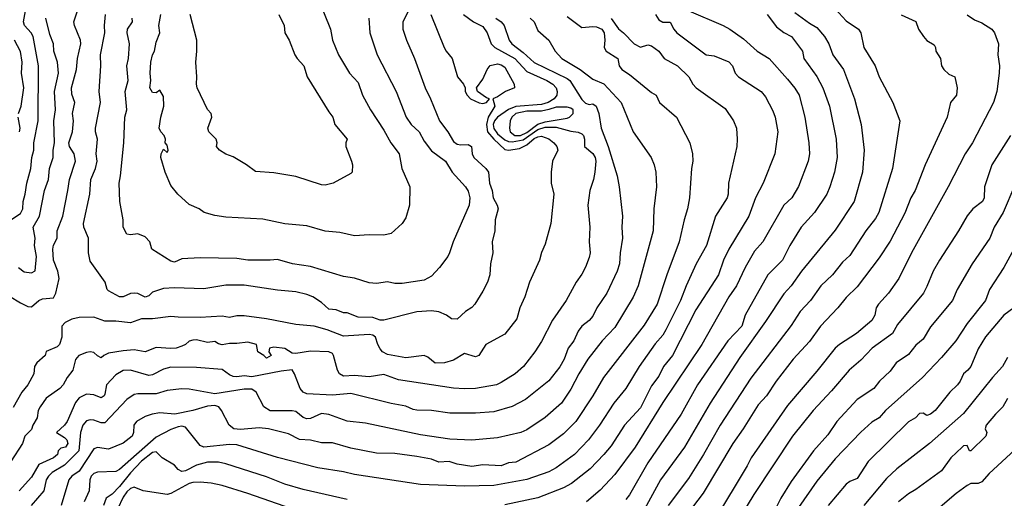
# Model space of a CAD drawing. Header units: metres. Extents: x -46681 to -43747, y -240911 to -237677.
# Tile 667 of 1056: x -45402 to -45268, y -238587 to -238521. Entities that reach past the tile are written whole.
import ezdxf

# ---------------------------------------------------------------- set-up
doc = ezdxf.new("R2010")
doc.units = ezdxf.units.M
doc.layers.add('CONTOUR_INDEX', color=1, linetype='Continuous')
doc.layers.add('CONTOUR_INTER', color=3, linetype='Continuous')

msp = doc.modelspace()

# ---------------------------------------------------------------- linework, layer by layer
at = {"layer": 'CONTOUR_INDEX'}
for points, elevation in [([(-45290.6, -238519.75), (-45289.1, -238521.39), (-45287.41, -238522.52), (-45287.08, -238523.02), (-45286.71, -238525.02), (-45285.14, -238527.52), (-45284.61, -238529.02), (-45282.73, -238532.52), (-45281.8, -238535.02), (-45282.77, -238541.52), (-45284.66, -238547.52), (-45285.1, -238548.35), (-45286.41, -238550.02), (-45288.6, -238553.42), (-45289.6, -238554.3), (-45290.97, -238556.02), (-45292.57, -238557.52), (-45293.98, -238559.52), (-45295.37, -238561.02), (-45296.6, -238562.97), (-45302.1, -238570.13), (-45306.28, -238576.52), (-45308.53, -238580.52), (-45310.6, -238583.8), (-45313.34, -238587.52)], 80), ([(-45403.1, -238558.93), (-45401.6, -238559.85), (-45400.6, -238560.34), (-45400.1, -238560.4), (-45399.1, -238559.55), (-45398.6, -238559.31), (-45397.1, -238559.16), (-45396.79, -238558.52), (-45396.32, -238556.52), (-45396.49, -238555.52), (-45397.11, -238554.02), (-45397.21, -238552.52), (-45397.1, -238551.99), (-45396.6, -238551.02), (-45396.62, -238550.02), (-45395.85, -238548.02), (-45395.13, -238544.52), (-45394.94, -238543.02), (-45394.11, -238540.52), (-45394.29, -238539.52), (-45394.93, -238538.52), (-45395, -238538.02), (-45394.52, -238536.52), (-45394.38, -238535.02), (-45394.49, -238534.02), (-45394.18, -238532.52), (-45394.6, -238531.41), (-45394.63, -238530.52), (-45393.98, -238528.02), (-45393.84, -238526.52), (-45393.39, -238524.52), (-45393.4, -238524.02), (-45394.26, -238522.02), (-45394.32, -238521.52), (-45393.85, -238520.02)], 90), ([(-45345.69, -238520.52), (-45343.87, -238525.02), (-45343.6, -238525.55), (-45342.78, -238526.52), (-45342.07, -238529.02), (-45341.24, -238530.02), (-45341.03, -238530.52), (-45340.99, -238531.02), (-45340.75, -238531.52), (-45340.28, -238532.02), (-45339.1, -238532.6), (-45338.6, -238532.67), (-45338.09, -238532.52), (-45337.71, -238532.02), (-45338.1, -238531.91), (-45339.32, -238531.02), (-45339.45, -238530.52), (-45338.6, -238529.35), (-45338, -238528.02), (-45337.6, -238527.49), (-45336.6, -238527.28), (-45336.1, -238527.41), (-45335.6, -238527.72), (-45334.34, -238530.02), (-45334.27, -238530.52), (-45335.51, -238531.02), (-45336.6, -238531.75), (-45337.26, -238532.02), (-45336.99, -238533.02), (-45337.89, -238534.52), (-45338.12, -238535.52), (-45337.95, -238536.52), (-45337.11, -238537.52), (-45335.6, -238538.96), (-45335.1, -238539.03), (-45333.6, -238538.83), (-45332.6, -238538.29), (-45331.6, -238537.44), (-45331.1, -238537.2), (-45330.6, -238537.14), (-45329.6, -238537.51), (-45328.92, -238538.02), (-45328.5, -238538.52), (-45328.38, -238539.02), (-45329.1, -238540.52), (-45329.31, -238542.02), (-45329.31, -238543.52), (-45328.94, -238545.02), (-45329.33, -238549.02), (-45330.1, -238551.85), (-45330.6, -238553), (-45330.86, -238554.02), (-45332.26, -238557.02), (-45332.87, -238559.02), (-45333.58, -238560.52), (-45333.96, -238562.02), (-45335.6, -238564.12), (-45338.18, -238565.52), (-45339.13, -238567.02), (-45339.6, -238567.22), (-45341.1, -238566.78), (-45342.6, -238567.69), (-45343.84, -238568.02), (-45345.1, -238568.07), (-45346.1, -238567.28), (-45346.6, -238567.05), (-45349.1, -238567.34), (-45351.6, -238566.89), (-45352.29, -238566.52), (-45352.6, -238566.15), (-45352.93, -238565.52), (-45353.24, -238564.52), (-45353.6, -238564.28), (-45354.1, -238564.18), (-45357.6, -238564.4), (-45359.82, -238563.52), (-45361.6, -238563.03), (-45364.1, -238562.83), (-45368.1, -238562.05), (-45371.1, -238561.65), (-45372.1, -238561.65), (-45373.1, -238561.84), (-45374.1, -238561.68), (-45377.1, -238561.84), (-45380.1, -238561.83), (-45381.1, -238561.7), (-45383.6, -238562.05), (-45385.1, -238562.04), (-45386.6, -238562.57), (-45388.6, -238562.34), (-45390.1, -238562.36), (-45391.6, -238561.82), (-45393.6, -238561.84), (-45394.6, -238562.07), (-45395.5, -238562.52), (-45395.98, -238563.02), (-45395.95, -238564.52), (-45396.29, -238565.52), (-45396.6, -238565.88), (-45398.1, -238566.51), (-45398.22, -238567.02), (-45399.38, -238568.02), (-45399.68, -238568.52), (-45399.76, -238569.52), (-45400.58, -238571.02), (-45401.4, -238572.02), (-45402.6, -238574.14)], 90), ([(-45321.1, -238521.08), (-45320.1, -238522.51), (-45319.42, -238523.02), (-45318, -238524.52), (-45317.1, -238524.99), (-45316.1, -238524.69), (-45315.6, -238524.83), (-45314.63, -238525.52), (-45313.89, -238526.52), (-45312.1, -238527.52), (-45310.53, -238529.02), (-45309.97, -238530.02), (-45309.54, -238530.52), (-45305.6, -238533.34), (-45304.46, -238535.02), (-45304.06, -238536.02), (-45303.93, -238537.52), (-45304.01, -238538.52), (-45305.12, -238543.52), (-45305.19, -238545.02), (-45305.33, -238545.52), (-45306.89, -238548.02), (-45308.15, -238552.02), (-45309.55, -238554.52), (-45310.91, -238557.52), (-45311.67, -238559.52), (-45313.66, -238563.52), (-45314.1, -238564.28), (-45315.1, -238565.44), (-45317.29, -238568.52), (-45319.11, -238571.52), (-45320.76, -238573.52), (-45322.69, -238576.52), (-45324.22, -238578.52), (-45326.12, -238580.52), (-45328.6, -238582.38), (-45329.6, -238582.89), (-45332.6, -238583.96), (-45337.1, -238584.75), (-45341.1, -238584.87), (-45347.1, -238584.62), (-45356.1, -238583.29), (-45357.6, -238582.9), (-45361.1, -238582.34), (-45366.6, -238580.93), (-45372.1, -238579.23), (-45373.1, -238579.16), (-45376.6, -238579.56), (-45377.1, -238579.3), (-45379.1, -238576.83), (-45379.6, -238576.7), (-45380.1, -238576.78), (-45381.1, -238577.13), (-45383.1, -238578.16), (-45388.1, -238582.61), (-45388.6, -238582.87), (-45391.1, -238582.95), (-45391.6, -238583.14), (-45391.98, -238583.52), (-45392.17, -238584.02), (-45392.22, -238585.52), (-45392.91, -238587.02)], 85), ([(-45265.98, -238552.02), (-45267.6, -238555.02), (-45269.58, -238558.02), (-45270.13, -238559.52), (-45272.6, -238562.66), (-45274.17, -238565.02), (-45276.1, -238567.32), (-45278.71, -238570.02), (-45283.73, -238574.52), (-45284.6, -238575.53), (-45285.6, -238576.13), (-45287.1, -238577.5), (-45290.6, -238581.13), (-45293.1, -238584.17), (-45295.6, -238587.76)], 75)]:
    msp.add_lwpolyline(points, dxfattribs=dict(at, elevation=elevation))
at = {"layer": 'CONTOUR_INTER'}
for points, elevation in [([(-45402.9, -238548.52), (-45401.6, -238547.67), (-45401.28, -238547.02), (-45401.24, -238546.02), (-45400.94, -238545.02), (-45400.74, -238543.52), (-45400.19, -238541.52), (-45400.06, -238540.02), (-45399.8, -238539.02), (-45399.8, -238538.02), (-45399.18, -238535.02), (-45399.16, -238527.52), (-45399.89, -238523.52), (-45400.14, -238523.02), (-45401.03, -238522.02), (-45401.18, -238521.52), (-45400.92, -238520.02), (-45400.97, -238519.52), (-45402.1, -238516.34)], 88), ([(-45361.1, -238518.23), (-45359.34, -238522.52), (-45359.1, -238524.02), (-45358.28, -238526.02), (-45356.79, -238528.52), (-45355.6, -238529.8), (-45355.01, -238531.52), (-45353.93, -238533.52), (-45352.1, -238536.32), (-45351.15, -238538.02), (-45349.99, -238539.52), (-45349.66, -238541.52), (-45348.55, -238544.02), (-45348.58, -238546.52), (-45349.1, -238548.25), (-45349.6, -238549.05), (-45351.1, -238550.41), (-45352.1, -238550.65), (-45354.1, -238550.6), (-45356.1, -238550.73), (-45358.1, -238550.28), (-45360.1, -238550.1), (-45362.6, -238549.37), (-45365.6, -238549.08), (-45368.6, -238548.46), (-45373.6, -238548.16), (-45375.1, -238547.94), (-45376.59, -238547.52), (-45377.26, -238547.02), (-45378.6, -238546.45), (-45380.15, -238545.02), (-45381.1, -238543.85), (-45381.88, -238542.02), (-45382.49, -238540.02), (-45382.42, -238539.52), (-45382.1, -238538.92), (-45381.6, -238539.35), (-45381.49, -238539.02), (-45381.6, -238538.35), (-45381.88, -238538.02), (-45381.86, -238537.52), (-45382.01, -238537.02), (-45382.48, -238536.52), (-45382.72, -238536.02), (-45382.47, -238534.52), (-45382.05, -238533.02), (-45382.1, -238531.71), (-45382.6, -238530.86), (-45383.1, -238531.21), (-45383.6, -238531.19), (-45383.97, -238530.52), (-45383.83, -238529.52), (-45383.95, -238528.52), (-45383.85, -238527.02), (-45383.63, -238526.02), (-45383.34, -238525.52), (-45383.1, -238524.33), (-45382.63, -238523.02), (-45382.74, -238522.02), (-45382.48, -238520.52)], 93), ([(-45341.24, -238520.52), (-45339.88, -238521.52), (-45338.6, -238522.17), (-45338, -238523.02), (-45337.45, -238524.52), (-45336.97, -238525.02), (-45334.25, -238526.52), (-45332.6, -238528.29), (-45329.89, -238529.52), (-45329.07, -238530.02), (-45328.6, -238530.52), (-45328.46, -238531.02), (-45328.52, -238531.52), (-45328.9, -238532.02), (-45329.69, -238532.52), (-45330.6, -238532.79), (-45334.1, -238533.07), (-45335.1, -238533.47), (-45336.6, -238534.55), (-45337.03, -238535.02), (-45337.18, -238535.52), (-45337.1, -238536.09), (-45336.6, -238536.8), (-45335.6, -238537.61), (-45335.1, -238537.85), (-45334.6, -238537.92), (-45333.1, -238537.64), (-45331.1, -238536.23), (-45330.1, -238535.92), (-45328.6, -238535.92), (-45326.6, -238536.45), (-45325.6, -238536.58), (-45325.1, -238536.79), (-45324.9, -238537.02), (-45324.76, -238537.52), (-45324.75, -238538.52), (-45323.6, -238539.5), (-45323.29, -238540.02), (-45323.21, -238540.52), (-45323.33, -238542.02), (-45323.52, -238543.02), (-45324.01, -238544.52), (-45324.3, -238546.52), (-45324.02, -238549.52), (-45324.13, -238551.52), (-45323.98, -238553.02), (-45324.1, -238553.69), (-45324.6, -238555.01), (-45325.1, -238555.93), (-45325.9, -238557.02), (-45327.25, -238559.52), (-45329.1, -238562.24), (-45330.6, -238565.15), (-45331.5, -238566.52), (-45333.05, -238568.52), (-45334.22, -238569.52), (-45336.1, -238570.71), (-45336.72, -238571.02), (-45339.6, -238571.55), (-45341.1, -238571.6), (-45342.6, -238571.48), (-45350.1, -238570.34), (-45352.1, -238569.65), (-45354.1, -238569.96), (-45356.1, -238569.78), (-45357.6, -238569.86), (-45358.12, -238569.52), (-45358.42, -238569.02), (-45358.94, -238567.02), (-45359.1, -238566.79), (-45359.57, -238566.52), (-45362.1, -238566.46), (-45364.1, -238566.76), (-45364.6, -238566.73), (-45365.6, -238566.09), (-45367.1, -238565.92), (-45367.68, -238566.02), (-45367.75, -238566.52), (-45367.46, -238567.02), (-45368.1, -238567.39), (-45368.43, -238567.02), (-45369.25, -238566.52), (-45369.46, -238565.52), (-45370.6, -238565.2), (-45372.1, -238565.41), (-45373.1, -238565.39), (-45374.1, -238565.58), (-45374.6, -238565.45), (-45375.1, -238565.11), (-45376.1, -238565.29), (-45377.6, -238564.91), (-45378.1, -238564.93), (-45378.6, -238565.07), (-45379.1, -238565.52), (-45379.6, -238565.75), (-45380.4, -238566.02), (-45381.1, -238566.1), (-45383.1, -238565.94), (-45384.6, -238566.52), (-45386.1, -238566.29), (-45387.6, -238566.39), (-45389.6, -238566.72), (-45390.26, -238567.02), (-45390.6, -238567.36), (-45391.1, -238567.1), (-45391.6, -238566.63), (-45392.1, -238566.53), (-45392.6, -238566.64), (-45393.65, -238567.02), (-45394.1, -238567.59), (-45394.45, -238569.02), (-45395.26, -238570.02), (-45395.79, -238571.02), (-45396.26, -238571.52), (-45398.1, -238572.88), (-45398.94, -238574.02), (-45399.17, -238574.52), (-45399.31, -238575.52), (-45399.9, -238576.52), (-45400.1, -238577.13), (-45401, -238578.02), (-45401.33, -238579.02), (-45402.91, -238581.52)], 89), ([(-45401.88, -238555.02), (-45401.1, -238555.64), (-45400.1, -238555.77), (-45399.6, -238555.48), (-45399.4, -238553.52), (-45399.71, -238552.02), (-45399.61, -238551.02), (-45399.86, -238549.52), (-45399.03, -238548.02), (-45398.34, -238544.52), (-45397.77, -238543.02), (-45397.64, -238541.52), (-45397.14, -238540.02), (-45397.14, -238539.02), (-45396.97, -238538.02), (-45397.06, -238535.02), (-45396.85, -238533.52), (-45396.96, -238531.02), (-45396.42, -238528.52), (-45396.55, -238527.02), (-45397.07, -238525.52), (-45397.09, -238524.52), (-45397.6, -238523.28), (-45398.16, -238521.02)], 89), ([(-45336.84, -238521.02), (-45336.1, -238521.55), (-45335.71, -238522.02), (-45335.01, -238524.02), (-45334.63, -238524.52), (-45333.1, -238525.7), (-45331.6, -238527.07), (-45327.1, -238529.26), (-45326.76, -238529.52), (-45325.1, -238532.14), (-45324.6, -238532.61), (-45324.1, -238532.81), (-45323.6, -238532.74), (-45323.14, -238533.02), (-45322.78, -238534.02), (-45322.5, -238536.02), (-45321.51, -238538.52), (-45320.29, -238542.52), (-45320.01, -238544.02), (-45319.59, -238548.02), (-45319.66, -238549.52), (-45319.56, -238551.02), (-45319.9, -238553.02), (-45319.96, -238554.52), (-45320.29, -238555.52), (-45321.71, -238558.52), (-45323.07, -238560.52), (-45323.6, -238561.66), (-45324.1, -238562.29), (-45325.1, -238563.04), (-45325.6, -238563.74), (-45326.21, -238565.02), (-45326.99, -238566.02), (-45327.53, -238567.52), (-45328.1, -238568.57), (-45329.6, -238570.51), (-45332.79, -238573.02), (-45334.6, -238574), (-45337.1, -238574.71), (-45339.6, -238574.89), (-45343.1, -238574.91), (-45345.6, -238574.56), (-45347.6, -238574.51), (-45348.1, -238574.41), (-45349.1, -238573.94), (-45351.1, -238573.58), (-45356.6, -238572.22), (-45359.1, -238572.43), (-45362.6, -238572.28), (-45363.1, -238572.03), (-45363.5, -238571.52), (-45364.25, -238569.52), (-45364.6, -238569.01), (-45366.1, -238569.17), (-45370.1, -238569.95), (-45371.1, -238569.83), (-45372.1, -238569.96), (-45372.6, -238569.92), (-45373.1, -238569.66), (-45374.1, -238568.94), (-45377.6, -238568.68), (-45381.1, -238568.63), (-45382.1, -238568.89), (-45383.6, -238569.7), (-45384.1, -238569.75), (-45386.6, -238569.04), (-45387.6, -238569.09), (-45388.6, -238569.68), (-45389.89, -238571.02), (-45390.1, -238572.31), (-45390.18, -238572.52), (-45390.6, -238572.83), (-45391.6, -238572.41), (-45392.6, -238572.33), (-45393.6, -238572.8), (-45394.1, -238573.47), (-45395.22, -238576.02), (-45395.6, -238576.54), (-45396.69, -238577.52), (-45395.6, -238578.21), (-45395.29, -238578.52), (-45395.14, -238579.02), (-45395.48, -238579.52), (-45396.1, -238579.67), (-45396.46, -238580.02), (-45396.55, -238580.52), (-45397.1, -238580.99), (-45399.1, -238581.9), (-45400.1, -238583.62), (-45401.8, -238585.52)], 88), ([(-45332.17, -238521.02), (-45331.6, -238521.55), (-45331.1, -238522.72), (-45329.63, -238524.02), (-45328.76, -238525.52), (-45327.83, -238526.52), (-45325.35, -238528.02), (-45323.6, -238529.37), (-45322.1, -238530), (-45319.77, -238532.52), (-45318.1, -238536.52), (-45315.66, -238540.02), (-45315.26, -238541.02), (-45315.04, -238542.02), (-45314.92, -238544.02), (-45315.32, -238547.02), (-45315.4, -238550.02), (-45317.45, -238557.52), (-45318.1, -238559.07), (-45320.6, -238563.22), (-45322.35, -238565.02), (-45324.29, -238567.52), (-45325.52, -238569.52), (-45326.6, -238571.65), (-45327.87, -238573.52), (-45330.1, -238575.48), (-45332.6, -238577.19), (-45333.44, -238577.52), (-45336.6, -238578.28), (-45340.1, -238578.57), (-45343.1, -238578.47), (-45347.1, -238577.88), (-45354.6, -238576.26), (-45357.1, -238575.98), (-45359.6, -238575.07), (-45360.6, -238574.97), (-45362.1, -238575.63), (-45362.6, -238575.68), (-45363.1, -238575.5), (-45364.1, -238574.7), (-45364.6, -238574.58), (-45367.6, -238574.59), (-45368.42, -238574.02), (-45369.49, -238572.02), (-45370.1, -238571.61), (-45371.1, -238571.61), (-45375.1, -238572.26), (-45378.6, -238571.65), (-45379.6, -238571.58), (-45381.6, -238571.82), (-45383.1, -238572.29), (-45385.6, -238572.26), (-45386.1, -238572.36), (-45387.1, -238573.03), (-45390.1, -238576.21), (-45390.6, -238576.24), (-45391.6, -238575.86), (-45392.1, -238575.82), (-45392.6, -238575.95), (-45393.1, -238576.52), (-45393.41, -238577.52), (-45393.64, -238580.02), (-45395.6, -238582.01), (-45397.27, -238583.02), (-45397.79, -238583.52), (-45398.08, -238584.02), (-45398.43, -238585.52), (-45400.13, -238587.52)], 87), ([(-45327.1, -238520.82), (-45325.1, -238522.32), (-45323.6, -238522.16), (-45323.1, -238522.2), (-45322.37, -238522.52), (-45322.08, -238523.02), (-45321.96, -238524.02), (-45322.08, -238525.02), (-45321.8, -238525.52), (-45320.23, -238526.52), (-45320.01, -238527.52), (-45319.66, -238528.02), (-45318.6, -238528.72), (-45315.6, -238531.17), (-45314.98, -238531.52), (-45314.51, -238532.52), (-45312.21, -238534.52), (-45310.38, -238538.02), (-45310.03, -238539.52), (-45310, -238540.52), (-45310.19, -238541.52), (-45310.44, -238545.52), (-45310.7, -238547.02), (-45311.16, -238548.52), (-45311.84, -238551.52), (-45313.54, -238556.02), (-45314.86, -238560.02), (-45316.6, -238562.92), (-45322.17, -238570.02), (-45323.6, -238572.52), (-45325.92, -238576.02), (-45327.6, -238577.74), (-45329.6, -238579.22), (-45334.1, -238581.58), (-45335.1, -238581.7), (-45336.1, -238582.07), (-45338.6, -238581.94), (-45340.1, -238582.16), (-45342.1, -238581.84), (-45343.17, -238581.52), (-45344.6, -238581.6), (-45345.6, -238581.18), (-45347.6, -238580.82), (-45350.6, -238580.4), (-45353.1, -238580.36), (-45356.6, -238579.69), (-45359.1, -238578.96), (-45360.6, -238578.97), (-45362.1, -238578.59), (-45363.6, -238578.49), (-45365.1, -238577.72), (-45367.8, -238577.02), (-45369.1, -238576.9), (-45371.6, -238577.12), (-45372.52, -238577.02), (-45373.17, -238576.52), (-45374.19, -238574.52), (-45374.56, -238574.02), (-45375.1, -238573.87), (-45376.1, -238573.95), (-45378.1, -238574.54), (-45380.59, -238575.02), (-45382.6, -238574.84), (-45383.66, -238575.02), (-45384.6, -238575.34), (-45385.8, -238576.02), (-45386.14, -238576.52), (-45386.19, -238577.52), (-45386.4, -238578.02), (-45387.6, -238579.01), (-45389.6, -238579.8), (-45391.1, -238579.57), (-45391.6, -238579.75), (-45393.6, -238582.81), (-45394.6, -238583.5), (-45395.01, -238584.02), (-45396.07, -238587.52)], 86), ([(-45348.74, -238520.02), (-45349.51, -238521.52), (-45349.49, -238522.52), (-45349.02, -238524.02), (-45347.9, -238526.52), (-45346.48, -238530.52), (-45345.74, -238532.02), (-45344.52, -238535.02), (-45343.39, -238536.52), (-45342.6, -238537.85), (-45342.1, -238538.22), (-45341.6, -238538.32), (-45340.6, -238538.25), (-45340.15, -238538.52), (-45340.06, -238539.52), (-45339.83, -238540.02), (-45338.18, -238541.52), (-45337.84, -238542.02), (-45337.68, -238543.52), (-45337.33, -238544.52), (-45337.18, -238545.52), (-45336.65, -238546.52), (-45336.53, -238547.02), (-45336.91, -238548.52), (-45336.95, -238550.02), (-45337.34, -238551.52), (-45337.26, -238553.02), (-45337.58, -238554.52), (-45337.65, -238556.02), (-45337.98, -238557.02), (-45338.6, -238558.25), (-45339.71, -238560.02), (-45340.1, -238560.49), (-45340.98, -238561.02), (-45342.1, -238562.09), (-45342.85, -238562.02), (-45343.55, -238561.52), (-45344.6, -238561.08), (-45345.6, -238560.96), (-45347.6, -238561.1), (-45352.1, -238562.24), (-45352.6, -238562.22), (-45353.6, -238561.88), (-45355.6, -238561.83), (-45357.1, -238561.23), (-45357.6, -238561.2), (-45358.6, -238560.82), (-45359.6, -238560.71), (-45360.6, -238559.8), (-45361.77, -238559.02), (-45362.6, -238558.7), (-45364.1, -238558.38), (-45366.6, -238558.15), (-45371.1, -238557.45), (-45373.6, -238557.46), (-45376.6, -238557.93), (-45380.6, -238557.81), (-45382.1, -238557.89), (-45383.6, -238558.41), (-45384.1, -238558.9), (-45384.6, -238559.09), (-45385.6, -238558.59), (-45386.1, -238558.56), (-45386.6, -238558.57), (-45387.6, -238559.04), (-45388.1, -238559.06), (-45389.6, -238558.24), (-45389.79, -238558.02), (-45390.04, -238557.02), (-45392.1, -238554.18), (-45392.33, -238553.02), (-45392.31, -238551.02), (-45392.98, -238549.52), (-45393.03, -238549.02), (-45392.13, -238545.02), (-45392, -238543.02), (-45391.37, -238541.52), (-45391.15, -238540.52), (-45391.29, -238539.52), (-45391.12, -238537.52), (-45391.38, -238536.52), (-45391.37, -238536.02), (-45390.72, -238532.52), (-45390.88, -238531.02), (-45390.64, -238527.52), (-45390.71, -238526.02), (-45390.09, -238523.02), (-45390.17, -238522.02), (-45390, -238520.52)], 91), ([(-45354.13, -238521.02), (-45354, -238523.02), (-45353.02, -238526.02), (-45350.4, -238531.02), (-45349.07, -238534.52), (-45348.37, -238535.52), (-45347.28, -238536.52), (-45346.6, -238537.83), (-45345.6, -238539.13), (-45343.7, -238540.52), (-45342.8, -238542.02), (-45340.95, -238544.02), (-45340.6, -238544.62), (-45340.39, -238545.52), (-45340.45, -238546.52), (-45342.64, -238551.52), (-45343.15, -238553.02), (-45343.38, -238553.52), (-45344.5, -238555.02), (-45345.6, -238556.22), (-45346.6, -238556.77), (-45349.6, -238557.22), (-45350.6, -238557.24), (-45351.6, -238557), (-45353.1, -238557.23), (-45354.1, -238557.12), (-45356.1, -238556.51), (-45357.6, -238556.26), (-45362.1, -238554.91), (-45364.52, -238554.52), (-45366.6, -238553.94), (-45367.6, -238554.04), (-45370.6, -238554.03), (-45372.1, -238553.81), (-45377.1, -238553.72), (-45379.6, -238553.85), (-45380.6, -238554.32), (-45381.1, -238554.17), (-45383.72, -238552.52), (-45383.96, -238551.52), (-45384.6, -238550.86), (-45385.6, -238550.44), (-45386.6, -238550.59), (-45387.1, -238550.48), (-45387.61, -238549.52), (-45387.6, -238548.52), (-45388.06, -238546.02), (-45388.17, -238543.52), (-45387.97, -238542.52), (-45387.51, -238538.02), (-45387.37, -238534.52), (-45387.09, -238533.52), (-45387.34, -238531.02), (-45386.94, -238529.52), (-45387.1, -238527.52), (-45386.9, -238526.52), (-45386.75, -238524.52), (-45387.07, -238523.02), (-45387.04, -238522.52), (-45386.35, -238521.52), (-45386.38, -238521.02)], 92), ([(-45366.41, -238520.52), (-45365.67, -238522.02), (-45365.56, -238523.02), (-45364.99, -238524.02), (-45364.2, -238526.02), (-45363.91, -238526.52), (-45363, -238527.52), (-45362.54, -238529.02), (-45359.6, -238533.8), (-45359.04, -238534.52), (-45358.77, -238535.52), (-45357.1, -238537.52), (-45357.29, -238538.02), (-45357.27, -238538.52), (-45356.48, -238540.52), (-45356.37, -238541.02), (-45356.42, -238542.02), (-45356.6, -238542.22), (-45359.01, -238543.52), (-45360.1, -238543.79), (-45360.6, -238543.78), (-45364.1, -238542.63), (-45367.1, -238542.11), (-45369.6, -238541.94), (-45370.81, -238541.02), (-45372.6, -238539.95), (-45373.6, -238539.6), (-45374.48, -238539.02), (-45374.87, -238538.52), (-45374.82, -238538.02), (-45374.96, -238537.52), (-45375.95, -238536.52), (-45376.06, -238536.02), (-45375.52, -238534.52), (-45375.63, -238534.02), (-45376.1, -238533.5), (-45377.51, -238530.52), (-45377.63, -238530.02), (-45377.55, -238529.02), (-45377.73, -238527.02), (-45377.55, -238525.52), (-45377.59, -238524.02), (-45378.46, -238520.52)], 94), ([(-45315.07, -238520.52), (-45314.6, -238521.25), (-45314.1, -238521.59), (-45313.1, -238521.59), (-45312.59, -238522.52), (-45312.15, -238523.02), (-45308.17, -238526.02), (-45307.1, -238526.18), (-45305.1, -238526.99), (-45304.57, -238527.52), (-45304.21, -238528.52), (-45303.79, -238529.02), (-45300.67, -238531.02), (-45300.1, -238531.78), (-45299.1, -238533.65), (-45298.77, -238534.52), (-45298.39, -238536.52), (-45298.83, -238539.52), (-45300.42, -238543.52), (-45301.46, -238545.52), (-45302.34, -238548.02), (-45305.07, -238552.52), (-45305.79, -238554.02), (-45306.48, -238556.02), (-45309.6, -238560.83), (-45312.76, -238567.02), (-45313.98, -238568.52), (-45314.6, -238569.86), (-45315.6, -238571.17), (-45317.1, -238574.17), (-45319.29, -238576.52), (-45321.1, -238579.35), (-45322.1, -238580.53), (-45323.99, -238582.52), (-45326.53, -238584.52), (-45327.6, -238585.1), (-45331.1, -238586.47), (-45335.6, -238587.42)], 84), ([(-45310.55, -238520.02), (-45305.84, -238522.02), (-45304.93, -238522.52), (-45303.1, -238523.85), (-45301.24, -238525.52), (-45299.6, -238526.55), (-45297.1, -238529.34), (-45296.1, -238530.57), (-45295.52, -238531.52), (-45294.75, -238534.52), (-45294.18, -238538.02), (-45294.1, -238539.52), (-45294.26, -238540.52), (-45295.6, -238543.99), (-45296.49, -238545.52), (-45297.6, -238546.54), (-45300.47, -238551.52), (-45301.6, -238552.81), (-45302.87, -238555.02), (-45304.03, -238557.52), (-45305.09, -238559.02), (-45308.75, -238565.52), (-45314.1, -238573.44), (-45317.84, -238579.52), (-45320.6, -238583.26), (-45322.6, -238585.41), (-45324.49, -238587.02)], 83), ([(-45299.84, -238520.52), (-45298.6, -238522.23), (-45297.6, -238522.98), (-45296.56, -238523.52), (-45295.06, -238525.52), (-45294.85, -238526.52), (-45293.1, -238528.99), (-45292.28, -238530.52), (-45291.35, -238533.02), (-45290.44, -238537.52), (-45290.33, -238540.02), (-45290.68, -238542.02), (-45291.31, -238544.02), (-45291.75, -238545.02), (-45293.42, -238547.52), (-45295.25, -238549.52), (-45296.76, -238552.02), (-45297.77, -238554.02), (-45299.78, -238556.02), (-45302.84, -238561.52), (-45303.33, -238563.02), (-45305.23, -238565.02), (-45309.36, -238571.02), (-45311.6, -238575.02), (-45316.1, -238581.67), (-45318.6, -238586.05), (-45319.1, -238586.66)], 82), ([(-45296.1, -238520.25), (-45294.1, -238521.73), (-45293.1, -238522.29), (-45292.05, -238523.52), (-45291.46, -238524.52), (-45290.9, -238526.02), (-45289.47, -238528.02), (-45287.95, -238532.02), (-45287.05, -238535.52), (-45286.66, -238539.02), (-45286.86, -238542.02), (-45287.99, -238546.02), (-45290.6, -238549.95), (-45295.2, -238555.52), (-45296.6, -238557.56), (-45297.6, -238558.64), (-45300.1, -238562.4), (-45303.6, -238567.3), (-45307.62, -238573.52), (-45311.14, -238579.52), (-45314.38, -238584.02), (-45316.86, -238588.52)], 81), ([(-45281.6, -238520.58), (-45279.6, -238521.49), (-45279.25, -238522.52), (-45278.55, -238523.52), (-45278.1, -238524.06), (-45277.1, -238524.69), (-45276.92, -238525.02), (-45276.89, -238525.52), (-45276.24, -238526.52), (-45276.09, -238527.52), (-45275.8, -238528.02), (-45275.1, -238528.65), (-45274.31, -238529.02), (-45273.96, -238530.52), (-45274.07, -238531.52), (-45274.88, -238532.52), (-45275.35, -238534.52), (-45278.34, -238541.02), (-45279.69, -238544.52), (-45280.28, -238545.52), (-45281.1, -238547.65), (-45283.1, -238551.47), (-45284.6, -238553.74), (-45287.6, -238557.69), (-45289.1, -238559.12), (-45290.24, -238560.52), (-45292.59, -238563.02), (-45294.1, -238565.15), (-45296.33, -238567.52), (-45298.65, -238570.52), (-45299.94, -238572.52), (-45301.1, -238573.78), (-45303.12, -238577.02), (-45304.52, -238579.02), (-45308.6, -238585.81), (-45310.63, -238588.52)], 79), ([(-45272.6, -238520.57), (-45271.6, -238521.26), (-45270.6, -238521.65), (-45269.25, -238522.52), (-45268.87, -238523.02), (-45268.35, -238524.52), (-45268.44, -238526.02), (-45268.22, -238527.52), (-45268.24, -238528.52), (-45268.55, -238531.02), (-45269.03, -238532.52), (-45271.87, -238538.02), (-45272.88, -238539.52), (-45275.19, -238544.02), (-45280.18, -238553.02), (-45281.92, -238556.52), (-45283.32, -238558.52), (-45284.68, -238560.02), (-45284.99, -238560.52), (-45285.17, -238561.52), (-45285.6, -238562.27), (-45287.68, -238564.02), (-45290, -238565.52), (-45290.6, -238566.05), (-45293.1, -238569.19), (-45297.1, -238573.86), (-45302.05, -238581.02), (-45302.6, -238582.11), (-45307.03, -238589.52)], 78), ([(-45401.86, -238534.02), (-45401.5, -238533.02), (-45401.13, -238530.52), (-45401.44, -238528.52), (-45401.37, -238527.02), (-45401.6, -238525.59), (-45402.41, -238524.02)], 87), ([(-45329.6, -238533.49), (-45330.6, -238533.71), (-45332.6, -238533.74), (-45334.1, -238534.04), (-45334.66, -238534.52), (-45334.88, -238535.02), (-45334.96, -238536.02), (-45334.87, -238536.52), (-45334.26, -238537.02), (-45333.45, -238537.02), (-45332.6, -238536.61), (-45331.1, -238535.47), (-45330.1, -238535.18), (-45327.1, -238534.66), (-45326.78, -238534.52), (-45326.28, -238534.02), (-45326.3, -238533.52), (-45326.6, -238533.3), (-45327.1, -238533.15), (-45328.6, -238533.19), (-45329.6, -238533.49)], 88), ([(-45401.72, -238536.52), (-45401.64, -238536.02), (-45401.91, -238534.52)], 87), ([(-45266.69, -238537.02), (-45269.24, -238541.02), (-45270.24, -238544.02), (-45270.3, -238545.52), (-45270.52, -238546.02), (-45271.85, -238547.02), (-45272.6, -238548), (-45273.77, -238550.02), (-45276.39, -238554.02), (-45277.23, -238555.52), (-45278.1, -238557.65), (-45278.58, -238558.52), (-45282.1, -238562.83), (-45282.77, -238564.02), (-45285.54, -238566.02), (-45287.1, -238567.67), (-45288.68, -238569.02), (-45291.1, -238571.85), (-45293.6, -238574.52), (-45296.43, -238578.02), (-45301.69, -238586.02), (-45305.33, -238592.02)], 77), ([(-45266.1, -238543.81), (-45267.71, -238547.52), (-45268.93, -238549.52), (-45269.54, -238551.02), (-45271.91, -238554.52), (-45273.96, -238558.02), (-45274.63, -238559.52), (-45277.6, -238563.13), (-45278.6, -238564.8), (-45279.6, -238565.61), (-45280.6, -238566.89), (-45282.27, -238568.02), (-45283.1, -238569.17), (-45284.56, -238570.52), (-45285.31, -238571.52), (-45287.61, -238573.02), (-45290.38, -238576.02), (-45291.6, -238577.88), (-45293.53, -238580.02), (-45296.6, -238584.24), (-45298.01, -238586.52), (-45299.51, -238589.52)], 76), ([(-45266.25, -238560.52), (-45267.63, -238561.52), (-45270.1, -238564.51), (-45271.1, -238566.11), (-45272.12, -238568.52), (-45272.5, -238569.02), (-45273.13, -238569.52), (-45273.57, -238570.52), (-45273.94, -238571.02), (-45274.98, -238572.02), (-45276.97, -238574.52), (-45277.6, -238575.04), (-45278.1, -238575.24), (-45278.6, -238574.92), (-45279.1, -238574.93), (-45279.66, -238575.52), (-45280.6, -238576.1), (-45286.09, -238581.52), (-45287.6, -238583.83), (-45288.6, -238584.21), (-45289.1, -238584.61), (-45291.54, -238587.52)], 74), ([(-45267.1, -238567.31), (-45267.8, -238568.52), (-45269.14, -238570.02), (-45273.1, -238574.97), (-45277.75, -238579.02), (-45282.21, -238582.52), (-45283.6, -238583.82), (-45286.7, -238587.52)], 73), ([(-45267.1, -238572.92), (-45267.76, -238574.02), (-45268.77, -238575.02), (-45270.01, -238576.52), (-45270.15, -238577.02), (-45269.92, -238577.52), (-45270.06, -238578.02), (-45272.1, -238580.05), (-45272.29, -238580.02), (-45272.6, -238579.32), (-45273.1, -238579.36), (-45273.3, -238579.52), (-45274.83, -238581.02), (-45276.1, -238582.76), (-45279.6, -238585.31), (-45280.6, -238585.9), (-45281.95, -238587.02)], 72), ([(-45357.1, -238586.66), (-45363.1, -238585.31), (-45365.6, -238584.59), (-45368.1, -238583.6), (-45373.6, -238581.81), (-45374.6, -238581.61), (-45376.1, -238581.58), (-45377.6, -238582.01), (-45379.1, -238582.76), (-45379.6, -238582.84), (-45380.1, -238582.6), (-45380.61, -238582.02), (-45382.29, -238581.02), (-45383.1, -238580.2), (-45383.6, -238580.28), (-45385.1, -238581.43), (-45386.6, -238583.03), (-45388.1, -238584.91), (-45389.1, -238585.96), (-45389.92, -238586.52), (-45390.28, -238587.52)], 84), ([(-45266.1, -238579.92), (-45269.6, -238583.13), (-45270.6, -238584.28), (-45271.1, -238584.48), (-45272.1, -238584.49), (-45272.6, -238584.76), (-45274.1, -238585.86), (-45276.6, -238588.01)], 71), ([(-45361.62, -238589.02), (-45370.6, -238585.88), (-45374.1, -238584.79), (-45375.6, -238584.46), (-45377.1, -238584.3), (-45378.1, -238584.34), (-45378.6, -238584.49), (-45381.1, -238585.84), (-45381.6, -238585.98), (-45384.9, -238585.52), (-45386.1, -238584.99), (-45386.6, -238585.16), (-45387.1, -238585.65), (-45387.6, -238586.37), (-45388.4, -238588.02)], 83)]:
    msp.add_lwpolyline(points, dxfattribs=dict(at, elevation=elevation))

doc.saveas('drawing.dxf')
